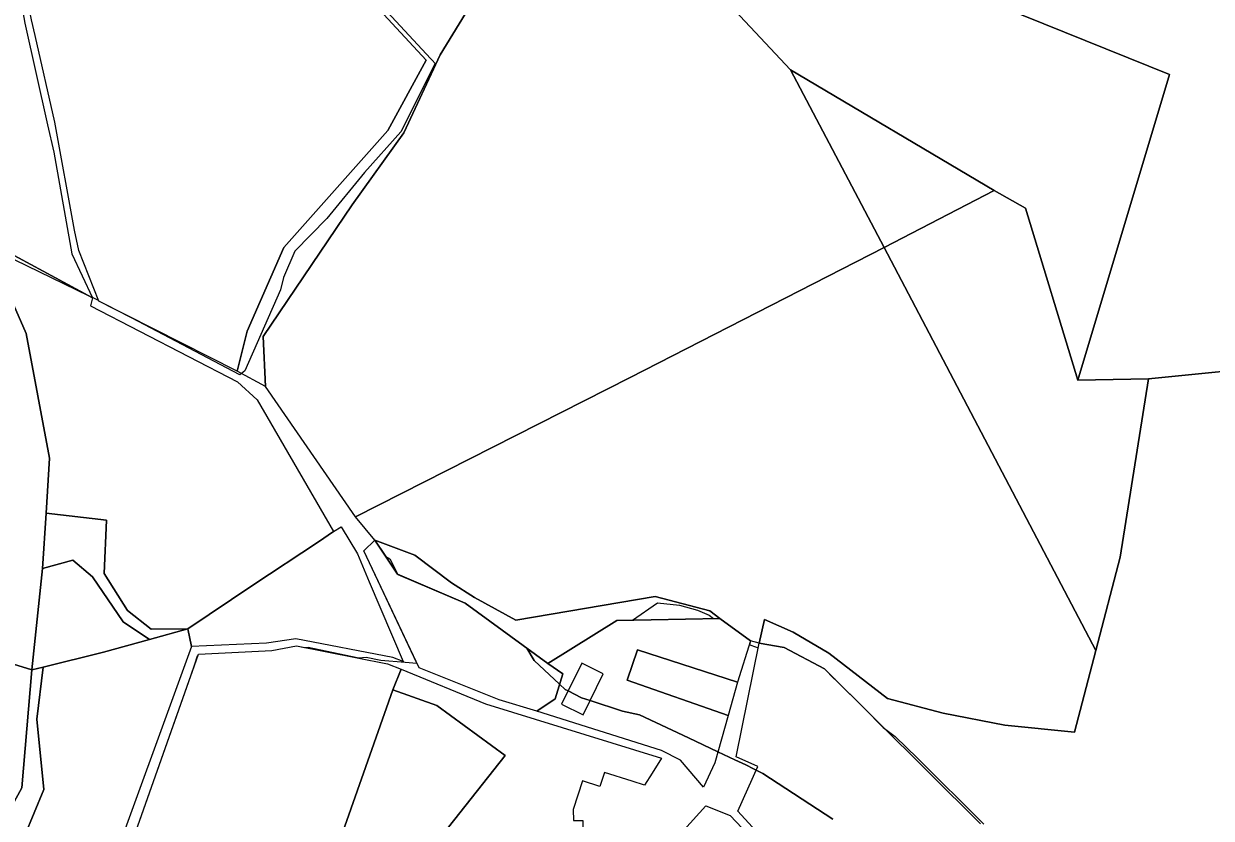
# Model space of a CAD drawing. Extents: x -477304 to -465429, y -1159113 to -1149210.
# Drawn here: x -474392.8 to -473974.9, y -1152741 to -1152461.4 of the extents above; entities that cross this region are included whole.
import ezdxf

# ---------------------------------------------------------------- set-up
doc = ezdxf.new("R2010")
doc.units = 0
for name, color, linetype in [('BPEJ_s', 7, 'Continuous'), ('PUPFL_s', 7, 'Continuous'), ('trav_porost_s', 7, 'Continuous')]:
    doc.layers.add(name, color=color, linetype=linetype)

msp = doc.modelspace()

# ---------------------------------------------------------------- linework, layer by layer
at = {"layer": 'BPEJ_s'}
msp.add_line((-474273.12, -1152646.93), (-474269.22, -1152643.2), dxfattribs=at)
for points in [[(-474264.86, -1152457.2), (-474249.47, -1152473.74), (-474249.02, -1152474.23), (-474247.95, -1152475.38), (-474260.11, -1152499.48), (-474272.88, -1152513.74), (-474286.07, -1152529.91), (-474297.35, -1152541.4), (-474301.39, -1152550.76), (-474302.45, -1152555.02), (-474315.01, -1152583.53), (-474316.12, -1152584.48), (-474316.74, -1152585.01), (-474343.73, -1152570.76), (-474354.63, -1152564.97), (-474366.32, -1152559.07), (-474366.42, -1152558.82), (-474368.62, -1152557.75), (-474368.57, -1152557.85), (-474369.95, -1152557.11), (-474400.12, -1152542.47)], [(-474264.86, -1152457.2), (-474249.47, -1152473.74), (-474249.02, -1152474.23), (-474247.95, -1152475.38), (-474260.11, -1152499.48), (-474272.88, -1152513.74), (-474286.07, -1152529.91), (-474297.35, -1152541.4), (-474301.39, -1152550.76), (-474302.45, -1152555.02), (-474315.01, -1152583.53), (-474316.12, -1152584.48), (-474316.74, -1152585.01), (-474343.73, -1152570.76), (-474354.63, -1152564.97), (-474366.32, -1152559.07), (-474366.42, -1152558.82), (-474368.62, -1152557.75), (-474368.57, -1152557.85), (-474369.95, -1152557.11), (-474400.12, -1152542.47)], [(-474360.97, -1152767.32), (-474333.9, -1152690.58), (-474332.73, -1152687.13), (-474331.59, -1152683.81), (-474331.5, -1152683.8), (-474331.32, -1152683.28), (-474305.48, -1152682.03), (-474296.75, -1152680.4), (-474293.94, -1152680.95), (-474292.67, -1152680.77), (-474274.79, -1152684.6), (-474272.24, -1152684.39), (-474267.13, -1152685.45), (-474258.58, -1152686.15), (-474254.43, -1152686.49), (-474273.12, -1152646.93), (-474269.22, -1152643.2), (-474265.36, -1152648.96), (-474263.94, -1152649.71), (-474261.1, -1152655.21), (-474237.41, -1152665.37), (-474215.71, -1152681.17)], [(-474269.22, -1152643.2), (-474265.36, -1152648.96), (-474263.94, -1152649.71), (-474261.1, -1152655.21), (-474237.41, -1152665.37), (-474215.71, -1152681.17), (-474208.32, -1152686.55), (-474184.05, -1152671.4), (-474178.54, -1152671.29), (-474169.68, -1152665.24), (-474162.02, -1152666.09), (-474155.64, -1152667.79), (-474151.59, -1152669.5), (-474150.05, -1152670.72), (-474147.8, -1152670.68), (-474136.96, -1152678.56), (-474137.37, -1152679.85), (-474137.16, -1152679.97), (-474136.91, -1152680.13), (-474134.33, -1152681.02), (-474134.01, -1152679.42), (-474125.19, -1152680.91), (-474111, -1152688.5), (-474107.52, -1152691.96), (-474107.38, -1152692.02), (-474107.33, -1152692.05), (-474097.04, -1152702.34), (-474090.29, -1152709.04), (-474086.06, -1152712.26), (-474078.18, -1152719.92), (-474054.94, -1152743.17)], [(-474360.97, -1152767.32), (-474333.9, -1152690.58), (-474332.73, -1152687.13), (-474331.59, -1152683.81), (-474331.5, -1152683.8), (-474331.32, -1152683.28), (-474305.48, -1152682.03), (-474296.75, -1152680.4), (-474293.94, -1152680.95), (-474292.67, -1152680.77), (-474274.79, -1152684.6), (-474272.24, -1152684.39), (-474267.13, -1152685.45), (-474258.58, -1152686.15), (-474254.43, -1152686.49), (-474273.12, -1152646.93)], [(-474107.98, -1152741.41), (-474132.66, -1152725.24), (-474134.99, -1152724.08), (-474135.93, -1152723.61), (-474138.61, -1152722.26), (-474142.48, -1152720.44), (-474148.45, -1152717.63), (-474158.83, -1152712.73), (-474176.06, -1152704.6), (-474182.02, -1152703.33), (-474193.43, -1152699.64), (-474196.49, -1152698.65), (-474201.2, -1152696.21), (-474202.24, -1152695.67), (-474204.18, -1152693.86), (-474213.15, -1152685.48), (-474215.71, -1152681.17), (-474208.32, -1152686.55), (-474184.05, -1152671.4), (-474178.54, -1152671.29), (-474169.68, -1152665.24), (-474162.02, -1152666.09), (-474155.64, -1152667.79), (-474151.59, -1152669.5), (-474150.05, -1152670.72), (-474147.8, -1152670.68), (-474136.96, -1152678.56), (-474137.37, -1152679.85), (-474137.16, -1152679.97), (-474136.91, -1152680.13), (-474134.33, -1152681.02), (-474134.01, -1152679.42), (-474125.19, -1152680.91), (-474111, -1152688.5), (-474107.52, -1152691.96), (-474107.38, -1152692.02), (-474107.33, -1152692.05), (-474097.04, -1152702.34), (-474090.29, -1152709.04), (-474086.06, -1152712.26), (-474078.18, -1152719.92), (-474054.94, -1152743.17)], [(-474215.71, -1152681.17), (-474213.15, -1152685.48), (-474204.18, -1152693.86), (-474202.24, -1152695.67), (-474201.2, -1152696.21), (-474196.49, -1152698.65), (-474193.43, -1152699.64), (-474182.02, -1152703.33), (-474176.06, -1152704.6), (-474158.83, -1152712.73), (-474148.45, -1152717.63), (-474142.48, -1152720.44), (-474138.61, -1152722.26), (-474135.93, -1152723.61), (-474134.99, -1152724.08), (-474132.66, -1152725.24), (-474107.98, -1152741.41)]]:
    msp.add_lwpolyline(points, dxfattribs=at)
at = {"layer": 'PUPFL_s'}
for points in [[(-474229.29, -1152444.63), (-474246.27, -1152472.3), (-474258.97, -1152499.8), (-474277.16, -1152525.1), (-474308.46, -1152571.49), (-474307.7, -1152589.1), (-474317.7, -1152583.62), (-474314.12, -1152569.58), (-474301.19, -1152540.18), (-474264.63, -1152498.96), (-474251.12, -1152474.15), (-474269.08, -1152454.85), (-474247.25, -1152433.88), (-474222.15, -1152404.63), (-474205.25, -1152406.21)], [(-474258.97, -1152499.8), (-474246.27, -1152472.3), (-474229.29, -1152444.63), (-474205.25, -1152406.21), (-474192.53, -1152410.85), (-474163.75, -1152433.91), (-474122.9, -1152477.61), (-474089.94, -1152540.15), (-474179.31, -1152585.85), (-474275.98, -1152634.94), (-474307.7, -1152589.1), (-474308.46, -1152571.49), (-474277.16, -1152525.1)], [(-474021.82, -1152586.85), (-474040.24, -1152526.25), (-474051.27, -1152520.04), (-474122.9, -1152477.61), (-474163.75, -1152433.91), (-474152.55, -1152413.46), (-473989.54, -1152479.23)], [(-474122.9, -1152477.61), (-474051.27, -1152520.04), (-474089.94, -1152540.15)], [(-473996.94, -1152586.42), (-474006.95, -1152649.13), (-474015.5, -1152682.01), (-474089.94, -1152540.15), (-474051.27, -1152520.04), (-474040.24, -1152526.25), (-474021.82, -1152586.85)], [(-474317.53, -1152587.43), (-474310.66, -1152593.73), (-474283.72, -1152640.09), (-474289.03, -1152643.69), (-474312.19, -1152659.02), (-474335.03, -1152674.33), (-474347.94, -1152674.51), (-474356.21, -1152667.88), (-474364.44, -1152654.84), (-474363.65, -1152636.06), (-474384.86, -1152633.65), (-474383.68, -1152614.27), (-474391.91, -1152570.37), (-474400.07, -1152551.9), (-474403.39, -1152539.06), (-474368.57, -1152557.85), (-474369.32, -1152560.63)], [(-474234.17, -1152663.37), (-474242.2, -1152658.15), (-474255.17, -1152648.49), (-474269.22, -1152643.2), (-474275.98, -1152634.94), (-474179.31, -1152585.85), (-474089.94, -1152540.15), (-474015.5, -1152682.01), (-474022.95, -1152710.68), (-474047.54, -1152708.26), (-474069.24, -1152704.07), (-474088.85, -1152698.92), (-474109.42, -1152682.96), (-474121.96, -1152675.55), (-474132.08, -1152671.04), (-474134.01, -1152679.42), (-474136.96, -1152678.56), (-474147.8, -1152670.68), (-474151.29, -1152668.01), (-474170.56, -1152663.03), (-474219.62, -1152671.29)], [(-474348.57, -1152678.13), (-474357.73, -1152671.94), (-474368.52, -1152656.1), (-474375.46, -1152650.19), (-474386.14, -1152653.1), (-474384.86, -1152633.65), (-474363.65, -1152636.06), (-474364.44, -1152654.84), (-474356.21, -1152667.88), (-474347.94, -1152674.51), (-474335.03, -1152674.33)], [(-474283.72, -1152640.09), (-474281.06, -1152638.41), (-474275.26, -1152647.91), (-474271.23, -1152657.83), (-474259.29, -1152685.87), (-474262.85, -1152684.46), (-474296.98, -1152677.94), (-474307.38, -1152679.39), (-474333.71, -1152680.58), (-474335.03, -1152674.33), (-474312.19, -1152659.02), (-474289.03, -1152643.69)], [(-474184.05, -1152671.4), (-474208.32, -1152686.55), (-474237.41, -1152665.37), (-474261.19, -1152655.17), (-474269.22, -1152643.2), (-474255.17, -1152648.49), (-474242.2, -1152658.15), (-474234.17, -1152663.37), (-474219.62, -1152671.29), (-474170.56, -1152663.03), (-474151.29, -1152668.01), (-474147.8, -1152670.68)], [(-474348.57, -1152678.13), (-474364.65, -1152682.63), (-474385.99, -1152687.83), (-474389.91, -1152688.79), (-474386.14, -1152653.1), (-474375.46, -1152650.19), (-474368.52, -1152656.1), (-474357.73, -1152671.94)], [(-474377.98, -1152758.38), (-474392.46, -1152747.35), (-474385.7, -1152730.9), (-474388.21, -1152706.19), (-474385.99, -1152687.83), (-474364.65, -1152682.63), (-474348.57, -1152678.13), (-474335.03, -1152674.33), (-474333.71, -1152680.58), (-474364.61, -1152765.4)], [(-474393.42, -1152730.33), (-474389.91, -1152688.79), (-474385.99, -1152687.83), (-474388.21, -1152706.19), (-474385.7, -1152730.9), (-474392.46, -1152747.35), (-474377.98, -1152758.38), (-474364.61, -1152765.4), (-474366.85, -1152771.07), (-474374.99, -1152765.18), (-474394.86, -1152750.79), (-474407.22, -1152763.55), (-474453.94, -1152793.67), (-474455.07, -1152792.17), (-474444.96, -1152786.38), (-474409.91, -1152760.14)]]:
    msp.add_lwpolyline(points, close=True, dxfattribs=at)
for points in [[(-473947.6, -1152581.42), (-473996.94, -1152586.42), (-474021.82, -1152586.85), (-473989.54, -1152479.23), (-474152.55, -1152413.46)], [(-474958.37, -1152640.76), (-474829.35, -1152608.23), (-474780.83, -1152592.33), (-474736.99, -1152578.39), (-474736.82, -1152546.56), (-474736.79, -1152542), (-474630.96, -1152541.41), (-474587.07, -1152540.13), (-474537.36, -1152540.99), (-474534.07, -1152541.05), (-474439.62, -1152542.67), (-474435.42, -1152542.74), (-474427.49, -1152541.83), (-474403.39, -1152539.06), (-474400.07, -1152551.9), (-474391.91, -1152570.37), (-474383.68, -1152614.27), (-474384.86, -1152633.65), (-474386.14, -1152653.1), (-474389.91, -1152688.79), (-474441.47, -1152672.94), (-474458.17, -1152701.7), (-474485.49, -1152748.81)], [(-474056.1, -1152742.95), (-474111, -1152688.5), (-474125.19, -1152680.91), (-474134.01, -1152679.42), (-474132.08, -1152671.04), (-474121.96, -1152675.55), (-474109.42, -1152682.96), (-474088.85, -1152698.92), (-474069.24, -1152704.07), (-474047.54, -1152708.26), (-474022.95, -1152710.68), (-474015.5, -1152682.01), (-474006.95, -1152649.13), (-473996.94, -1152586.42), (-473947.6, -1152581.42), (-473899.54, -1152588.03), (-473854.44, -1152610.53), (-473869.86, -1152675.74), (-473866.02, -1152692.05), (-473818.76, -1152730.12), (-473803.74, -1152787.82)], [(-474465.72, -1152741.18), (-474459.17, -1152720.46), (-474458.17, -1152701.7), (-474441.47, -1152672.94), (-474389.91, -1152688.79), (-474393.42, -1152730.33), (-474409.91, -1152760.14)]]:
    msp.add_lwpolyline(points, dxfattribs=at)
at = {"layer": 'trav_porost_s'}
for points in [[(-474396.36, -1152341.26), (-474390.5, -1152325.15), (-474376.89, -1152328.85), (-474344.19, -1152340.19), (-474306.79, -1152358.45), (-474233.28, -1152404.26), (-474222.15, -1152404.63), (-474247.25, -1152433.88), (-474269.08, -1152454.85), (-474251.12, -1152474.15), (-474264.63, -1152498.96), (-474301.19, -1152540.18), (-474314.12, -1152569.58), (-474317.7, -1152583.62), (-474366.32, -1152559.07), (-474373.37, -1152541.22), (-474374.93, -1152534), (-474381.84, -1152495.99), (-474388.78, -1152465.53), (-474390.04, -1152459.98), (-474393.52, -1152442.53)], [(-474064.04, -1152823.16), (-474141.48, -1152738.59), (-474134.43, -1152722.84), (-474142.03, -1152719.44), (-474134.01, -1152679.42), (-474125.19, -1152680.91), (-474111, -1152688.5), (-474056.1, -1152742.95)]]:
    msp.add_lwpolyline(points, dxfattribs=at)
for points in [[(-474421.98, -1152404.94), (-474427.35, -1152360.47), (-474424.25, -1152363.15), (-474423.43, -1152363.87), (-474405.6, -1152397.34), (-474404.8, -1152403.65), (-474395.58, -1152443.18), (-474392.34, -1152461.24), (-474384.4, -1152496.91), (-474382.24, -1152506.62), (-474375.83, -1152542.32), (-474368.57, -1152557.85), (-474403.39, -1152539.06), (-474403.89, -1152533.89), (-474410.7, -1152475.54), (-474411.17, -1152458.31), (-474421.14, -1152418.1)], [(-474212.18, -1152703.38), (-474225.43, -1152699.32), (-474253.67, -1152688.1), (-474273.12, -1152646.93), (-474269.22, -1152643.2), (-474261.19, -1152655.17), (-474237.41, -1152665.37), (-474208.32, -1152686.55), (-474203.01, -1152690.16), (-474205.81, -1152699.03)], [(-474176.82, -1152681.75), (-474180.4, -1152692.48), (-474144.87, -1152704.82), (-474149.54, -1152721.54), (-474153.58, -1152730.09), (-474161.67, -1152720.57), (-474168.31, -1152717.2), (-474212.18, -1152703.38), (-474205.81, -1152699.03), (-474203.01, -1152690.16), (-474208.32, -1152686.55), (-474184.05, -1152671.4), (-474147.8, -1152670.68), (-474136.96, -1152678.56), (-474141.6, -1152693.14)], [(-474360.97, -1152767.32), (-474331.32, -1152683.28), (-474305.48, -1152682.03), (-474296.75, -1152680.4), (-474264.7, -1152686.7), (-474260, -1152688.57), (-474262.91, -1152695.82), (-474282.04, -1152750.14), (-474253.01, -1152761.53), (-474260.39, -1152777.54), (-474264.7, -1152775.86), (-474277.62, -1152799.11), (-474300.72, -1152793.21), (-474317.67, -1152787.72)], [(-474141.6, -1152693.14), (-474144.87, -1152704.82), (-474180.4, -1152692.48), (-474176.82, -1152681.75)], [(-474196.42, -1152686.5), (-474203.47, -1152700.83), (-474195.86, -1152704.58), (-474188.81, -1152690.25)], [(-474174.27, -1152729.42), (-474178.61, -1152728.04), (-474188.43, -1152724.91), (-474189.99, -1152729.8), (-474196.14, -1152727.83), (-474199.38, -1152737.96), (-474199.27, -1152741.77), (-474196.03, -1152741.78), (-474196.05, -1152746.92), (-474224.98, -1152749.62), (-474238.01, -1152767.29), (-474253.01, -1152761.53), (-474247.24, -1152749.22), (-474223.36, -1152718.96), (-474247.36, -1152701.31), (-474262.91, -1152695.82), (-474260, -1152688.57), (-474230.24, -1152700.75), (-474168.36, -1152719.84), (-474171.62, -1152725.12)], [(-474262.91, -1152695.82), (-474247.36, -1152701.31), (-474223.36, -1152718.96), (-474247.24, -1152749.22), (-474253.01, -1152761.53), (-474282.04, -1152750.14)], [(-474140.46, -1152778.06), (-474161.29, -1152772.71), (-474171.27, -1152771.42), (-474168.58, -1152764.49), (-474170.48, -1152756.29), (-474152.69, -1152736.64), (-474144.13, -1152740.06), (-474103.63, -1152782.85), (-474121.27, -1152797.31), (-474125.21, -1152800.54), (-474130.3, -1152791.5), (-474132.2, -1152787.53), (-474126.55, -1152784.83), (-474128.73, -1152780.28), (-474134.38, -1152782.99), (-474136.09, -1152779.4), (-474139.12, -1152780.85)]]:
    msp.add_lwpolyline(points, close=True, dxfattribs=at)

doc.saveas('drawing.dxf')
